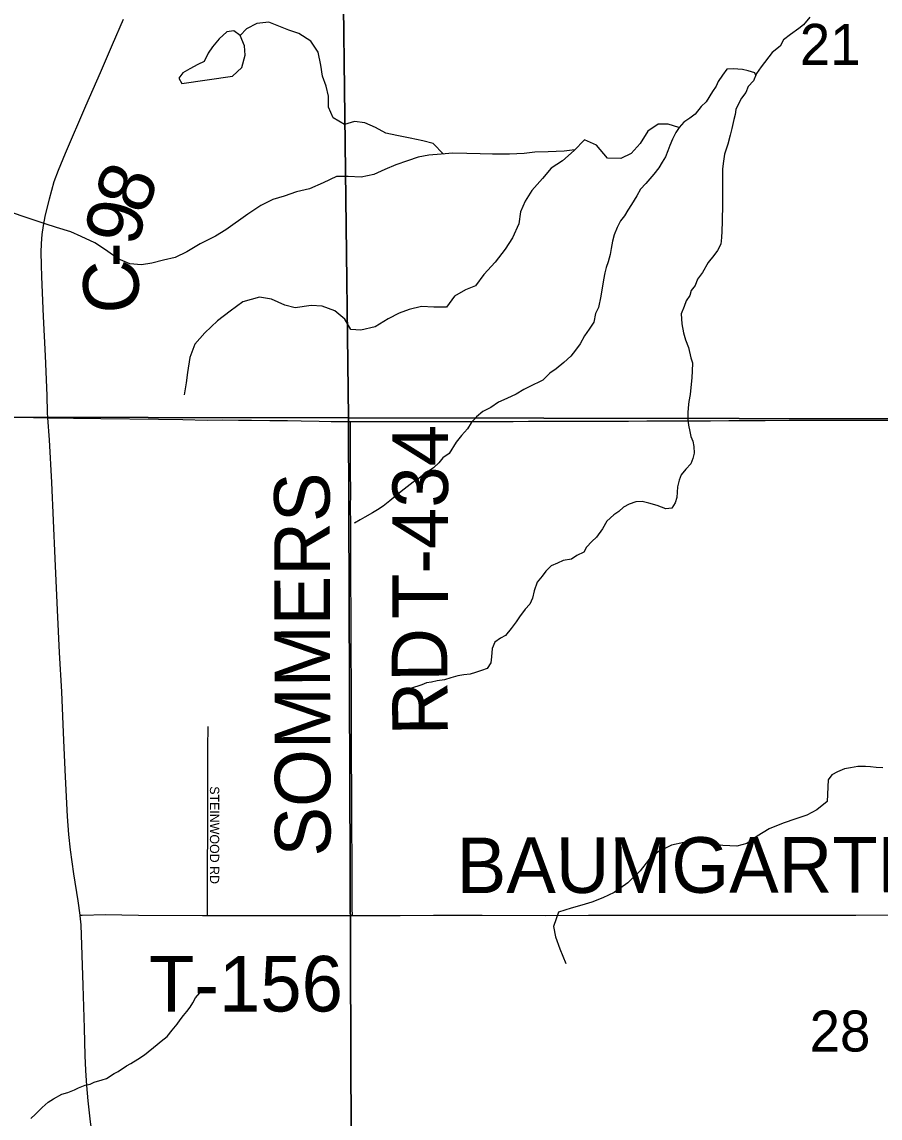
# Model space of a CAD drawing. Extents: x 1985906 to 2360102, y 891258 to 1222054.
# Drawn here: x 2181302 to 2185936, y 1000932 to 1006848 of the extents above; entities that cross this region are included whole.
import ezdxf

# ---------------------------------------------------------------- set-up
doc = ezdxf.new("R2010")
doc.units = 0
for name, color, linetype in [('GM_X_County_Road', 7, 'Continuous'), ('GM_X_County_Road_Text', 7, 'Continuous'), ('GM_X_Minor_Lake', 7, 'Continuous'), ('GM_X_Minor_River', 7, 'Continuous'), ('GM_X_Section', 7, 'Continuous'), ('GM_X_Section_Text', 7, 'Continuous'), ('GM_X_Township_Road', 7, 'Continuous'), ('GM_X_Township_Road_Text', 7, 'Continuous'), ('GM_X_Township_Subdivision', 7, 'Continuous'), ('GM_X_Township_Subdivision_Text', 7, 'Continuous')]:
    doc.layers.add(name, color=color, linetype=linetype)

msp = doc.modelspace()

# ---------------------------------------------------------------- linework, layer by layer
at = {"layer": 'GM_X_County_Road'}
for points in [[(2181441.3, 1004711.9), (2181440.4, 1004741), (2181437.8, 1004832.6), (2181429, 1005045.9), (2181419.2, 1005259.1), (2181409.9, 1005472.3), (2181407.4, 1005537.9), (2181406.1, 1005603.2), (2181407.4, 1005652.2), (2181411.1, 1005701.1), (2181417.8, 1005749.5), (2181427.2, 1005797.6), (2181450.4, 1005893), (2181463, 1005940.4), (2181477, 1005987.1), (2181499.5, 1006048.5), (2181537, 1006139.4), (2181647.5, 1006395.7), (2181726.4, 1006576.2), (2181791.7, 1006726.9), (2181850.2, 1006862.7)], [(2177672.3, 1004711.1), (2177739.4, 1004714), (2177808, 1004715.8), (2177858.4, 1004717.1), (2177988.7, 1004717.4), (2178349.6, 1004718.5), (2178694, 1004719.5), (2178923.7, 1004721.2), (2179120.5, 1004721.9), (2179268.1, 1004722.5), (2179628.9, 1004724.7), (2179792.8, 1004722.8), (2179993.5, 1004721.5), (2180119.4, 1004723.6), (2180201.9, 1004725), (2180319.1, 1004724.9), (2180432.1, 1004724.9), (2180645.3, 1004722.6), (2180875, 1004719.7), (2181285, 1004714.8), (2181441.3, 1004711.9)], [(2181441.3, 1004711.9), (2181449, 1004711.8), (2181580.2, 1004710.1), (2181727.8, 1004708.1), (2182039.4, 1004704), (2182170.4, 1004702.3), (2182301.7, 1004699.7), (2182383.8, 1004699.9), (2182471.6, 1004699.1), (2182541.9, 1004698.4), (2182640.1, 1004697.5), (2182735.6, 1004696.6), (2182809.5, 1004695.9), (2182907.2, 1004693.4), (2182972.2, 1004692.5), (2183076.3, 1004692.3)], [(2183076.3, 1004692.3), (2183098.5, 1004692.3), (2183266.1, 1004692.2), (2183365.3, 1004692.1), (2183496.5, 1004692.1), (2183676.3, 1004692.5), (2183774.6, 1004692.2), (2183840.2, 1004692), (2183955, 1004692.5), (2184037, 1004693.4), (2184184.5, 1004694), (2184348.5, 1004693.9), (2184578, 1004694.1), (2184676.3, 1004694.5), (2184840, 1004695.7), (2184938.3, 1004696.1), (2185020.3, 1004696), (2185118.7, 1004696.7), (2185315.1, 1004697.8), (2185446.1, 1004699), (2185577.3, 1004699.4), (2185774.1, 1004698.7), (2186003.8, 1004699.7)]]:
    msp.add_lwpolyline(points, dxfattribs=at)
at = {"layer": 'GM_X_Minor_Lake'}
for points in [[(2182439.2, 1006556.2), (2182488.8, 1006602.8), (2182508.1, 1006669.1), (2182503.5, 1006719.2), (2182480.8, 1006775), (2182446.5, 1006800.7), (2182408.5, 1006794.3), (2182366.9, 1006757.8), (2182331.4, 1006713.3), (2182307.7, 1006679), (2182286.2, 1006634.7), (2182252.3, 1006618.3), (2182208.5, 1006595.8), (2182170.7, 1006573.4), (2182149, 1006545.1), (2182165.4, 1006515.2)], [(2182165.4, 1006515.2), (2182439.2, 1006556.2)]]:
    msp.add_lwpolyline(points, dxfattribs=at)
at = {"layer": 'GM_X_Minor_River'}
for points in [[(2183579.3, 1006135.2), (2183523, 1006191.8), (2183466.6, 1006207.5), (2183398.2, 1006221.2), (2183325.8, 1006234.8), (2183267.4, 1006248.5), (2183210.9, 1006278.3), (2183154.5, 1006304), (2183098.2, 1006311.8), (2183044, 1006295.4), (2182983.6, 1006331.2), (2182957.1, 1006389.2), (2182956.8, 1006447.4), (2182944.4, 1006501.4), (2182926, 1006555.5), (2182915.6, 1006615.6), (2182901.2, 1006685.7), (2182862.7, 1006743.7), (2182798.1, 1006785.4), (2182743.7, 1006803.2), (2182635, 1006846.7), (2182570.7, 1006840.3), (2182514.6, 1006811.9), (2182480.8, 1006775)], [(2185557, 1006875), (2185523.1, 1006832.7), (2185497.1, 1006812.5), (2185453, 1006780.2), (2185415, 1006751.9), (2185397.1, 1006717.7), (2185353.1, 1006683.3), (2185293.2, 1006606.8), (2185269.3, 1006570.5), (2185253.5, 1006530.3), (2185223.5, 1006500.1), (2185211.6, 1006467.9), (2185187.7, 1006437.7), (2185173.8, 1006409.6), (2185157.9, 1006375.4), (2185154, 1006349.3), (2185146.1, 1006321.2), (2185136.3, 1006272.9), (2185126.5, 1006236.8), (2185114.7, 1006188.6), (2185104.8, 1006162.5), (2185096.9, 1006134.3), (2185089.2, 1006084.2), (2185085.3, 1006054), (2185086.1, 1005915.7), (2185084.4, 1005865.5), (2185084.5, 1005837.4), (2185082.7, 1005799.3), (2185082.9, 1005771.2), (2185081.2, 1005719.1), (2185079.3, 1005685), (2185075.5, 1005648.8), (2185057.6, 1005614.6), (2185037.7, 1005588.4), (2185007.8, 1005550.2), (2184977.9, 1005495.8)], [(2185265.1, 1006559.8), (2185259.2, 1006574.5), (2185223, 1006584.3), (2185192.8, 1006592.2), (2185142.6, 1006595.9), (2185108.4, 1006593.7), (2185084.5, 1006561.5), (2185062.6, 1006527.3), (2185050.6, 1006501.1), (2185030.7, 1006472.9), (2184996.9, 1006416.6), (2184970.9, 1006392.4), (2184936.9, 1006350.1), (2184908.9, 1006329.8), (2184876.9, 1006307.6), (2184850.9, 1006279.4), (2184833, 1006251.2), (2184815.1, 1006215), (2184801.2, 1006180.8), (2184789.3, 1006152.7), (2184777.4, 1006120.5), (2184759.5, 1006092.3), (2184741.6, 1006060.2), (2184713.7, 1006025.9), (2184671.7, 1005975.5), (2184641.8, 1005945.3), (2184621.9, 1005909.1), (2184594, 1005862.8), (2184574.1, 1005832.6), (2184556.1, 1005802.4), (2184534.2, 1005774.2), (2184516.3, 1005738), (2184500.5, 1005699.8), (2184490.6, 1005665.6), (2184484.8, 1005625.5), (2184478.9, 1005593.4), (2184467.1, 1005553.2), (2184457.2, 1005523), (2184449.3, 1005494.9), (2184443.5, 1005456.8), (2184428, 1005368.4), (2184416.2, 1005306.2), (2184400.3, 1005274), (2184390.6, 1005227.8), (2184364.6, 1005189.6), (2184340.7, 1005153.3), (2184316.8, 1005111.1), (2184290.9, 1005076.8), (2184267, 1005044.6), (2184229, 1005010.3), (2184187, 1004976), (2184152.9, 1004951.7), (2184115, 1004915.4), (2184040.8, 1004878.9), (2184012.7, 1004864.7), (2183970.7, 1004838.4), (2183920.6, 1004816), (2183876.5, 1004795.7), (2183834.4, 1004767.4), (2183790.3, 1004745.1), (2183756.3, 1004716.8), (2183728.4, 1004684.6), (2183708.5, 1004652.4), (2183676.5, 1004616.1), (2183646.6, 1004579.8), (2183608.7, 1004519.5), (2183574.7, 1004495.2), (2183552.7, 1004469), (2183524.7, 1004440.8), (2183486.7, 1004416.5), (2183446.7, 1004386.2), (2183414.6, 1004363.9), (2183382.6, 1004339.7), (2183350.6, 1004313.4), (2183320.6, 1004291.2), (2183288.6, 1004262.9), (2183252.6, 1004234.7), (2183222.5, 1004214.4), (2183194.5, 1004198.2), (2183154.4, 1004175.9), (2183128.4, 1004161.8), (2183098.3, 1004143.5), (2183099.1, 1004144.3)], [(2184850, 1006278), (2184792.5, 1006297.1), (2184738.3, 1006296.8), (2184682.2, 1006258.4), (2184640.4, 1006192), (2184592.4, 1006137.5), (2184536.3, 1006111.2), (2184464, 1006112.8), (2184405.3, 1006182.6), (2184340.8, 1006212.4), (2184284.9, 1006153.9), (2184220.9, 1006099.4), (2184160.8, 1006058.9), (2184112.9, 1006002.5), (2184055, 1005938), (2184019.1, 1005881.6), (2183995.3, 1005823.3), (2183985.6, 1005759.1), (2183951.9, 1005682.7), (2183912, 1005622.3), (2183858.2, 1005551.8), (2183796.2, 1005485.3), (2183752.3, 1005424.8), (2183698.2, 1005402.5), (2183638.1, 1005368), (2183594.2, 1005309.6), (2183525.9, 1005309.2), (2183459.6, 1005312.9), (2183393.3, 1005296.5), (2183339.2, 1005276.1), (2183279.1, 1005245.7), (2183209, 1005203.2), (2183132.7, 1005184.7), (2183078.4, 1005188.4), (2183045.9, 1005244.4), (2182991.4, 1005288.2), (2182922.9, 1005313.9), (2182864.6, 1005317.6), (2182778.3, 1005305.1), (2182721.9, 1005318.8), (2182649.4, 1005352.5), (2182585, 1005362.2), (2182494.7, 1005337.6), (2182426.7, 1005287.1), (2182358.6, 1005234.6), (2182290.7, 1005170), (2182236.7, 1005109.5), (2182209, 1005037.2), (2182195.4, 1004956.8), (2182189.7, 1004900.7), (2182178, 1004836.4)], [(2184288.5, 1006157.7), (2184230.6, 1006151.6), (2184144.2, 1006147.1), (2184071.9, 1006144.7), (2184013.6, 1006138.3), (2183935.3, 1006133.9), (2183842.8, 1006135.4), (2183776.5, 1006137), (2183704.1, 1006138.6), (2183629.8, 1006140.2), (2183565.5, 1006133.8), (2183499.2, 1006129.5), (2183441, 1006119.1), (2183384.8, 1006098.7), (2183320.6, 1006076.3), (2183262.5, 1006051.9), (2183202.3, 1006025.5), (2183134.1, 1006011.1), (2183063.7, 1006014.7), (2183001.4, 1006014.4), (2182929.3, 1005979.9), (2182855.1, 1005947.4), (2182784.8, 1005930.9), (2182718.6, 1005908.5), (2182656.4, 1005890.1), (2182592.3, 1005857.7), (2182522.2, 1005811.1), (2182404.1, 1005726.2), (2182348, 1005691.8), (2182263.9, 1005651.2), (2182191.8, 1005606.7), (2182129.6, 1005576.3), (2182067.4, 1005561.9), (2182003.2, 1005545.5), (2181947, 1005537.1), (2181884.6, 1005542.8), (2181822.2, 1005570.5), (2181753.6, 1005618.3), (2181695.1, 1005656.1), (2181622.5, 1005689.8), (2181566.1, 1005715.5), (2181489.6, 1005739.2), (2181427.2, 1005758.9), (2181368.8, 1005778.6), (2181314.4, 1005796.4), (2181256, 1005816.1)], [(2184977.9, 1005495.8), (2184950, 1005459.6), (2184938.1, 1005425.4), (2184916.1, 1005399.2), (2184908.3, 1005371.1), (2184888.3, 1005342.9), (2184878.4, 1005312.8), (2184862.6, 1005272.6), (2184864.9, 1005218.4), (2184875.2, 1005170.3), (2184885.5, 1005132.3), (2184901.8, 1005090.3), (2184914.2, 1005036.2), (2184922.4, 1005008.1), (2184920.6, 1004964), (2184918.8, 1004929.9), (2184911.3, 1004837.6), (2184903.4, 1004799.4), (2184899.6, 1004765.3), (2184897.7, 1004739.2), (2184897.9, 1004703.1), (2184902.1, 1004671.1), (2184908.4, 1004637), (2184914.5, 1004611), (2184924.7, 1004584.9), (2184930.9, 1004556.9), (2184933.1, 1004520.8), (2184925.3, 1004492.7), (2184913.4, 1004462.5), (2184887.4, 1004434.3), (2184861.4, 1004404.1), (2184851.6, 1004375.9), (2184841.7, 1004339.8), (2184838, 1004281.6), (2184830.1, 1004253.5), (2184812.2, 1004223.3), (2184780.1, 1004221.1), (2184731.7, 1004238.9), (2184687.4, 1004250.7), (2184651.2, 1004260.5), (2184617.1, 1004258.3), (2184581, 1004246.1), (2184550.9, 1004229.8), (2184524.9, 1004205.6), (2184498.9, 1004187.4), (2184460.9, 1004153.1), (2184437, 1004112.9), (2184405.1, 1004066.6), (2184379.1, 1004044.4), (2184351.1, 1004014.1), (2184337.2, 1003986), (2184299.2, 1003967.7), (2184269.1, 1003949.5), (2184224.9, 1003941.2), (2184194.9, 1003927), (2184160.8, 1003912.8), (2184130.8, 1003884.5), (2184110.9, 1003856.3), (2184084.9, 1003824.1), (2184069.1, 1003777.9), (2184059.3, 1003737.7), (2184045.4, 1003705.5), (2184019.4, 1003679.3), (2183989.5, 1003637), (2183971.6, 1003610.9), (2183943.6, 1003574.6), (2183913.7, 1003536.3), (2183885.6, 1003522.1), (2183855.6, 1003499.9), (2183841.7, 1003465.7), (2183838, 1003421.6), (2183834.1, 1003389.5), (2183814.2, 1003359.3), (2183784.1, 1003347.1), (2183752, 1003336.9), (2183721.9, 1003328.7), (2183687.8, 1003324.5), (2183655.7, 1003318.3), (2183617.5, 1003308), (2183583.4, 1003297.8), (2183545.3, 1003291.6), (2183513.1, 1003285.4), (2183487, 1003281.2), (2183461, 1003271), (2183400.8, 1003250.7)], [(2185951.6, 1002821.6), (2185915.4, 1002823.4), (2185885.2, 1002827.2), (2185857.1, 1002829.1), (2185816.9, 1002828.9), (2185776.7, 1002822.6), (2185744.6, 1002816.4), (2185706.5, 1002800.2), (2185676.4, 1002784), (2185656.5, 1002757.8), (2185650.5, 1002641.5)], [(2185650.5, 1002641.5), (2185594.9, 1002595.1), (2185541.1, 1002566.7), (2185481.3, 1002546.2), (2185413.6, 1002523.7), (2185337.8, 1002493.2), (2185272.2, 1002452.7), (2185216.5, 1002414.2), (2185162.7, 1002399.8), (2185086.7, 1002403.3), (2185014.7, 1002412.8), (2184940.7, 1002424.4), (2184876.8, 1002419.9), (2184809, 1002405.4), (2184739.3, 1002370.9), (2184685.7, 1002324.5), (2184640.1, 1002266.1), (2184574.6, 1002201.6), (2184501, 1002149), (2184439.3, 1002120.5), (2184379.5, 1002098.1), (2184325.7, 1002081.7), (2184267.8, 1002065.3), (2184200.1, 1002042.8), (2184172.6, 1001966.5), (2184183, 1001910.5), (2184207.4, 1001844.6), (2184239.8, 1001766.7)], [(2181350.9, 1000930.4), (2181374.6, 1000952.6), (2181412.3, 1000989), (2181444, 1001017.4), (2181471.8, 1001035.7), (2181517.6, 1001060.1), (2181549.5, 1001070.4), (2181585.4, 1001084.8), (2181607.3, 1001095), (2181643.2, 1001109.3), (2181671.1, 1001115.6), (2181693, 1001125.8), (2181734.9, 1001138.2), (2181758.8, 1001146.4), (2181800.6, 1001172.9), (2181822.5, 1001183.1), (2181866.2, 1001213.5), (2181890.1, 1001225.8), (2181927.8, 1001250.2), (2181963.6, 1001272.5), (2182033.1, 1001329.3), (2182054.9, 1001347.5), (2182086.7, 1001371.8), (2182114.3, 1001406.1), (2182140, 1001438.4), (2182155.8, 1001462.6), (2182175.5, 1001484.8), (2182193.3, 1001507), (2182211.1, 1001531.2), (2182224.9, 1001553.4), (2182238.6, 1001581.5), (2182262.3, 1001607.8)]]:
    msp.add_lwpolyline(points, dxfattribs=at)
at = {"layer": 'GM_X_Section'}
for points in [[(2177585.5, 1010100.6), (2183001.6, 1010039.4), (2183065.6, 1004710.7), (2177654.1, 1004719.8)], [(2183001.6, 1010039.4), (2188204.5, 1010086.4), (2188293.5, 1007983.9), (2188341, 1004702.2), (2183065.6, 1004710.7)], [(2183065.6, 1004710.7), (2183085.5, 999354.8), (2177736.2, 999340.4), (2177654.1, 1004719.8)], [(2188341, 1004702.2), (2188410.6, 999376.9), (2183085.5, 999354.8), (2183065.6, 1004710.7)]]:
    msp.add_lwpolyline(points, close=True, dxfattribs=at)
at = {"layer": 'GM_X_Township_Road'}
for points in [[(2181616.8, 1002027.8), (2181605.8, 1002105.1), (2181582, 1002250.7), (2181563.8, 1002380.6), (2181555.1, 1002462.2), (2181548, 1002560.3), (2181538.3, 1002773.2), (2181528.5, 1002969.7), (2181516.9, 1003231.9), (2181505, 1003444.6), (2181494.4, 1003674), (2181481.5, 1003952.5), (2181463.8, 1004362), (2181451.1, 1004592.4), (2181441.3, 1004711.9)], [(2183086.4, 1002025.4), (2183086, 1002063.1), (2183084.8, 1002226.8), (2183084.9, 1002373.9), (2183084.4, 1002454.3), (2183083.6, 1002535.5), (2183083.2, 1002731.9), (2183082.1, 1002846.3), (2183082.3, 1002928), (2183082.4, 1003058.8), (2183082.1, 1003156.8), (2183081.6, 1003286.9), (2183079.8, 1003433.2), (2183079.8, 1003563.9), (2183079.8, 1003661.8), (2183078.5, 1003824.7), (2183078.4, 1003922.7), (2183078.3, 1003988), (2183078.4, 1004053.2), (2183077.5, 1004134.9), (2183077.3, 1004233), (2183078, 1004298.5), (2183077.3, 1004437.1), (2183077, 1004497), (2183076.8, 1004556.9), (2183076.5, 1004608.1), (2183076.3, 1004644.6), (2183076.2, 1004675.8), (2183076.3, 1004692.3)], [(2181616.8, 1002027.8), (2181628.2, 1002028), (2181752, 1002029.9), (2181932.5, 1002027.7), (2182277.2, 1002025.9), (2182304.4, 1002025.9)], [(2181953.4, 999378.1), (2181953.2, 999379.9), (2181948.4, 999412), (2181938.8, 999459.9), (2181911.8, 999591.4), (2181889.3, 999701), (2181860.1, 999830.5), (2181823.5, 1000012.2), (2181796.1, 1000167.3), (2181776.5, 1000266.4), (2181712.9, 1000650.6), (2181689.5, 1000797.7), (2181672.9, 1000911.3), (2181659.8, 1001025.2), (2181652.8, 1001106.9), (2181647.5, 1001188.7), (2181644, 1001270.5), (2181639.5, 1001417.8), (2181635.9, 1001532.5), (2181632.3, 1001647.2), (2181627.1, 1001811.1), (2181621.2, 1001974.9), (2181617.2, 1002023.9), (2181616.8, 1002027.8)], [(2183086.4, 1002025.4), (2183130.5, 1002025.6), (2183343.8, 1002025.7), (2183524.4, 1002026.7), (2183672, 1002027.7), (2183786.8, 1002027), (2184131.4, 1002025.9), (2184361.1, 1002026.5), (2184574.4, 1002027.4), (2184984.6, 1002026.9), (2185361.9, 1002027.4), (2185542.3, 1002027.1), (2185804.8, 1002027.8), (2186001.7, 1002029.7)], [(2182304.4, 1002025.9), (2182539.7, 1002025.1), (2182720.3, 1002025.1), (2182933.6, 1002024.9), (2183086.4, 1002025.4)]]:
    msp.add_lwpolyline(points, dxfattribs=at)
at = {"layer": 'GM_X_Township_Subdivision'}
msp.add_lwpolyline([(2182304.4, 1002025.9), (2182304.2, 1002062.9), (2182303.5, 1002177.6), (2182306.2, 1002586.5), (2182305.9, 1002766.6), (2182306.1, 1002930.2), (2182308.1, 1003045.3)], dxfattribs=at)

# ---------------------------------------------------------------- texts
at = {"layer": 'GM_X_County_Road_Text'}
for s, rotation, p in [('8', 68.73588, (2181965.2, 1005798.7)), ('9', 77.06818, (2181927.3, 1005629.6)), ('-', 89.79703, (2181928.8, 1005523.9)), ('C', 92.58467, (2181939.9, 1005281.6))]:
    msp.add_text(s, height=300, rotation=rotation, dxfattribs=at).set_placement(p)
at = {"layer": 'GM_X_Section_Text'}
for s, p in [('21', (2185502.4, 1006616.7)), ('28', (2185555.2, 1001291.1))]:
    msp.add_text(s, height=221, rotation=0.00001, dxfattribs=at).set_placement(p)
at = {"layer": 'GM_X_Township_Road_Text'}
for s, rotation, p in [('T-434', 90, (2183603.1, 1003624.9)), ('SOMMERS', 90.14029, (2182968.8, 1002343.8)), ('RD', 90.4943, (2183602.4, 1002998.5)), ('BAUMGARTNER', 0.08884, (2183650.1, 1002145.9)), ('T-156', 0.00106, (2181987.7, 1001507.1))]:
    msp.add_text(s, height=300, rotation=rotation, dxfattribs=at).set_placement(p)
at = {"layer": 'GM_X_Township_Subdivision_Text'}
msp.add_text('STEINWOOD RD', height=50, rotation=270, dxfattribs=at).set_placement((2182317.4, 1002722.9))

doc.saveas('drawing.dxf')
